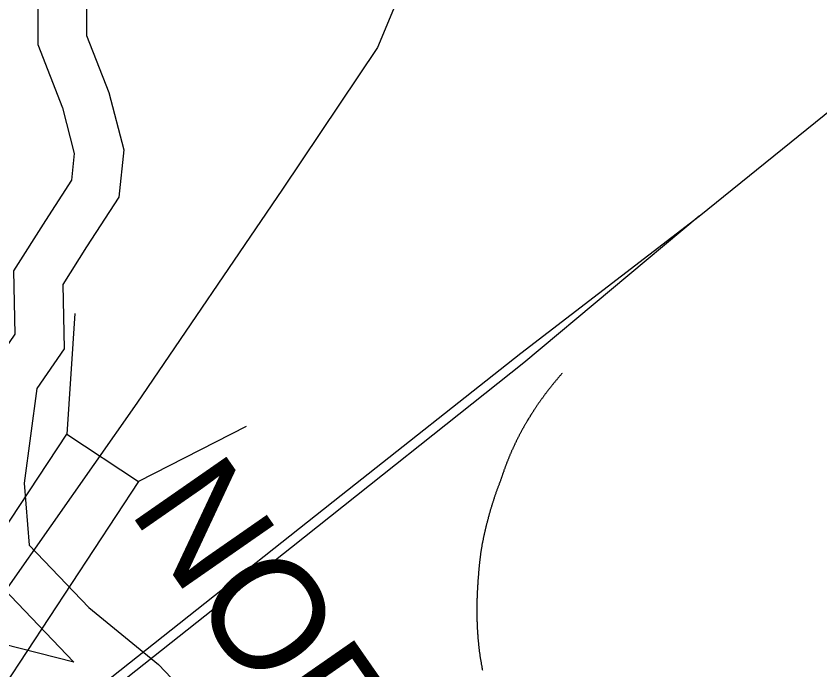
# Model space of a CAD drawing. Extents: x 1364363 to 1407445, y 538563 to 573342.
# Drawn here: x 1383172 to 1384253, y 547131 to 548010 of the extents above; entities that cross this region are included whole.
import ezdxf

# ---------------------------------------------------------------- set-up
doc = ezdxf.new("R2010")
doc.units = 0
for name, color, linetype in [('Exist Hydrographic Buffer Line', 7, 'Continuous'), ('Exist Hydrographic Creek Double Shore', 7, 'Continuous'), ('Exist Railroad Mainline', 7, 'Continuous'), ('Exist Railroad Mainline Label', 7, 'Continuous'), ('Exist Railroad Siding', 7, 'Continuous'), ('Exist Railroad Switch Yard', 7, 'Continuous'), ('Exist Road Secondary Structure Standard Bridge CELL', 7, 'Continuous'), ('Exist Road Secondary Type 51 Attributed', 7, 'Continuous')]:
    doc.layers.add(name, color=color, linetype=linetype)

msp = doc.modelspace()

# ---------------------------------------------------------------- linework, layer by layer
at = {"layer": 'Exist Hydrographic Buffer Line'}
for points in [[(1383249.8, 547141), (1383032.8, 547196.3), (1382665.7, 547215.8), (1382437.7, 547170.9), (1382359.8, 547107.8), (1382222.7, 547035.4), (1382194, 546956.3), (1382153.3, 546925.8), (1382125.5, 546918.9), (1382046.8, 546931), (1381968, 546970.2), (1381904.9, 547042.3), (1381735.4, 547159), (1381611, 547512.4), (1381440.1, 548253.9), (1381372.5, 548344.2), (1381209.2, 548705.8), (1381131.5, 549018.8), (1381118.6, 549039.5), (1381068.2, 549225.3)], [(1383595.9, 548825.9), (1383481, 548785.9), (1383379, 548655.3), (1383334.9, 548531.8), (1383352.1, 548471.7), (1383333.3, 548455.6), (1383255.3, 548329.3), (1383222, 548254.3), (1383218.1, 548191.8), (1383208.1, 548125.3), (1383201.1, 548033.8), (1383201.1, 547972), (1383234.3, 547887.1), (1383250.3, 547825.5), (1383246.5, 547789.4), (1383211.4, 547735.3), (1383168.7, 547667.6), (1383170.5, 547582.5), (1383136.8, 547533.4), (1383117.1, 547383.7), (1383126.2, 547269.9), (1383249.8, 547141)]]:
    msp.add_lwpolyline(points, dxfattribs=at)
at = {"layer": 'Exist Hydrographic Creek Double Shore'}
msp.add_lwpolyline([(1383266.7, 548031.3), (1383266.7, 547984.4), (1383296.8, 547907.4), (1383316.8, 547830.5), (1383310.2, 547766.9), (1383266.7, 547700), (1383234.7, 547649.3), (1383236.6, 547562.8), (1383199.8, 547509.2), (1383183.1, 547382.1), (1383189.8, 547298.4), (1383270, 547214.7), (1383363.7, 547137.8), (1383423.9, 547074.2), (1383487.4, 546997.9), (1383540.9, 546900.9), (1383594.4, 546743.6), (1383611.1, 546606.4), (1383621.2, 546439.1)], dxfattribs=at)
msp.add_lwpolyline([(1383266.7, 548031.3), (1383266.7, 547984.4), (1383296.8, 547907.4), (1383316.8, 547830.5), (1383310.2, 547766.9), (1383266.7, 547700), (1383234.7, 547649.3), (1383236.6, 547562.8), (1383199.8, 547509.2), (1383183.1, 547382.1), (1383189.8, 547298.4), (1383270, 547214.7), (1383363.7, 547137.8), (1383423.9, 547074.2), (1383487.4, 546997.9), (1383540.9, 546900.9), (1383594.4, 546743.6), (1383611.1, 546606.4), (1383621.2, 546439.1)], dxfattribs=at)
at = {"layer": 'Exist Railroad Mainline'}
for points in [[(1384091, 547741.2), (1384448.2, 548030), (1384802.7, 548310.4)], [(1384091, 547741.2), (1383854.8, 547543.9), (1383542.4, 547295.5), (1383123.3, 546963.6), (1382912.9, 546800.2)]]:
    msp.add_lwpolyline(points, dxfattribs=at)
at = {"layer": 'Exist Railroad Siding'}
msp.add_lwpolyline([(1382878.5, 546791.7), (1382992.1, 546876.7), (1383609.1, 547365.8), (1383850.8, 547556.8), (1384091, 547741.2)], dxfattribs=at)
at = {"layer": 'Exist Railroad Switch Yard'}
for points in [[(1383906.4, 547529.5), (1383905.8, 547528.9), (1383905.2, 547528.2), (1383904.7, 547527.6), (1383904.1, 547526.9), (1383903.6, 547526.3), (1383903, 547525.7), (1383902.5, 547525), (1383902, 547524.4), (1383901.3, 547523.8), (1383900.9, 547523.1), (1383900.2, 547522.4), (1383899.8, 547521.8), (1383899.3, 547521.1), (1383898.7, 547520.5), (1383898.2, 547519.9), (1383897.5, 547519.2), (1383897, 547518.5), (1383896.5, 547517.9), (1383895.9, 547517.3), (1383895.4, 547516.5), (1383894.9, 547515.9), (1383894.4, 547515.3), (1383893.7, 547514.6), (1383893.2, 547513.9), (1383892.7, 547513.3), (1383892.1, 547512.6), (1383891.6, 547511.9), (1383891.1, 547511.3), (1383890.7, 547510.6), (1383890.2, 547510), (1383889.5, 547509.3), (1383889, 547508.6), (1383888.5, 547507.9), (1383888, 547507.3), (1383887.5, 547506.6), (1383887, 547505.9), (1383886.4, 547505.3), (1383885.8, 547504.6), (1383885.3, 547503.9), (1383884.9, 547503.3), (1383884.4, 547502.5), (1383883.9, 547501.9), (1383883.4, 547501.2), (1383882.9, 547500.5), (1383882.4, 547499.9), (1383881.8, 547499.2), (1383881.3, 547498.5), (1383880.8, 547497.8), (1383880.4, 547497.1), (1383879.9, 547496.4), (1383879.4, 547495.7), (1383878.9, 547495.1), (1383878.4, 547494.4), (1383877.9, 547493.7), (1383877.3, 547493), (1383876.8, 547492.3), (1383876.4, 547491.6), (1383875.9, 547490.9), (1383875.4, 547490.2), (1383874.9, 547489.5), (1383874.5, 547488.8), (1383874, 547488.1), (1383873.5, 547487.4), (1383873, 547486.7), (1383872.5, 547486), (1383872, 547485.3), (1383871.6, 547484.6), (1383871.1, 547483.9), (1383870.7, 547483.2), (1383870.2, 547482.5), (1383869.8, 547481.7), (1383869.2, 547481.1), (1383868.7, 547480.4), (1383868.2, 547479.6), (1383867.9, 547478.9), (1383867.4, 547478.2), (1383866.9, 547477.5), (1383866.5, 547476.8), (1383866, 547476), (1383865.5, 547475.4), (1383865.1, 547474.6), (1383864.6, 547473.9), (1383864.2, 547473.2), (1383863.7, 547472.5), (1383863.3, 547471.7), (1383862.9, 547471.1), (1383862.4, 547470.3), (1383862, 547469.6), (1383861.5, 547468.9), (1383861.1, 547468.2), (1383860.6, 547467.4), (1383860.2, 547466.7), (1383859.7, 547466), (1383859.4, 547465.2), (1383858.9, 547464.5), (1383858.5, 547463.8), (1383858, 547463.1), (1383857.7, 547462.3), (1383857.1, 547461.6)], [(1383857.1, 547461.6), (1383856.7, 547460.9), (1383856.4, 547460.2), (1383856, 547459.5), (1383855.5, 547458.8), (1383855.1, 547458), (1383854.8, 547457.3), (1383854.4, 547456.6), (1383854, 547455.9), (1383853.4, 547455.2), (1383853.1, 547454.5), (1383852.7, 547453.7), (1383852.4, 547453.1), (1383852, 547452.3), (1383851.6, 547451.6), (1383851.3, 547450.9), (1383850.9, 547450.2), (1383850.4, 547449.4), (1383850, 547448.7), (1383849.7, 547448), (1383849.2, 547447.2), (1383848.8, 547446.6), (1383848.5, 547445.8), (1383848.1, 547445.1), (1383847.7, 547444.4), (1383847.4, 547443.6), (1383847, 547442.9), (1383846.6, 547442.2), (1383846.4, 547441.4), (1383846, 547440.7), (1383845.7, 547440), (1383845.2, 547439.2), (1383844.8, 547438.5), (1383844.5, 547437.7), (1383844.1, 547437.1), (1383843.7, 547436.3), (1383843.5, 547435.5), (1383843.1, 547434.8), (1383842.8, 547434.1), (1383842.4, 547433.4), (1383842, 547432.6), (1383841.8, 547431.9), (1383841.4, 547431.1), (1383841, 547430.4), (1383840.6, 547429.6), (1383840.3, 547428.9), (1383840, 547428.1), (1383839.6, 547427.4), (1383839.4, 547426.6), (1383839, 547426), (1383838.6, 547425.2), (1383838.4, 547424.4), (1383838, 547423.7), (1383837.7, 547422.9), (1383837.4, 547422.2), (1383837, 547421.4), (1383836.7, 547420.7), (1383836.3, 547420), (1383836, 547419.1), (1383835.7, 547418.4), (1383835.4, 547417.6), (1383835.1, 547416.9), (1383834.8, 547416.1), (1383834.5, 547415.4), (1383834.2, 547414.6), (1383833.9, 547413.9), (1383833.7, 547413.1), (1383833.3, 547412.3), (1383833, 547411.6), (1383832.6, 547410.8), (1383832.3, 547410.1), (1383832.1, 547409.3), (1383831.7, 547408.6), (1383831.5, 547407.8), (1383831.2, 547407), (1383830.9, 547406.3), (1383830.6, 547405.5), (1383830.4, 547404.7), (1383830, 547403.9), (1383829.8, 547403.2), (1383829.5, 547402.4), (1383829.3, 547401.6), (1383828.8, 547400.9), (1383828.6, 547400.1), (1383828.3, 547399.3), (1383828.1, 547398.6), (1383827.9, 547397.8), (1383827.5, 547397), (1383827.2, 547396.2), (1383827, 547395.5), (1383826.8, 547394.7), (1383826.5, 547393.9), (1383826.3, 547393.1), (1383826, 547392.4), (1383825.8, 547391.6), (1383825.4, 547390.8), (1383825.2, 547390.1), (1383824.8, 547389.3), (1383824.6, 547388.5), (1383824.3, 547387.7)], [(1383824.3, 547387.7), (1383824, 547386.8), (1383823.7, 547385.9), (1383823.4, 547384.9), (1383823, 547384), (1383822.6, 547383.1), (1383822.3, 547382.1), (1383821.9, 547381.3), (1383821.7, 547380.3), (1383821.3, 547379.4), (1383820.8, 547378.4), (1383820.5, 547377.5), (1383820.1, 547376.5), (1383819.9, 547375.6), (1383819.5, 547374.7), (1383819.1, 547373.8), (1383818.9, 547372.8), (1383818.5, 547371.9), (1383818.1, 547371), (1383817.9, 547370), (1383817.5, 547369.1), (1383817.2, 547368.1), (1383816.8, 547367.2), (1383816.5, 547366.2), (1383816.2, 547365.3), (1383815.9, 547364.4), (1383815.6, 547363.4), (1383815.2, 547362.5), (1383815, 547361.6), (1383814.6, 547360.5), (1383814.4, 547359.6), (1383814, 547358.7), (1383813.8, 547357.7), (1383813.4, 547356.8), (1383813.2, 547355.9), (1383812.8, 547354.9), (1383812.5, 547353.9), (1383812.2, 547353), (1383811.8, 547352.1), (1383811.6, 547351.1), (1383811.4, 547350.1), (1383811, 547349.2), (1383810.8, 547348.2), (1383810.5, 547347.3), (1383810.3, 547346.3), (1383809.9, 547345.4), (1383809.7, 547344.4), (1383809.4, 547343.5), (1383809.2, 547342.5), (1383808.9, 547341.6), (1383808.5, 547340.6), (1383808.2, 547339.6), (1383808, 547338.7), (1383807.7, 547337.7), (1383807.5, 547336.8), (1383807.2, 547335.8), (1383807, 547334.9), (1383806.8, 547333.9), (1383806.5, 547332.9), (1383806.3, 547331.9), (1383806, 547331), (1383805.8, 547330), (1383805.5, 547329.1), (1383805.3, 547328.1), (1383805, 547327.1), (1383804.7, 547326.2), (1383804.5, 547325.2), (1383804.2, 547324.3), (1383804, 547323.3), (1383803.7, 547322.3), (1383803.5, 547321.4), (1383803.4, 547320.4), (1383803.1, 547319.4), (1383802.9, 547318.5), (1383802.6, 547317.5), (1383802.4, 547316.5), (1383802.3, 547315.5), (1383802, 547314.6), (1383801.8, 547313.6), (1383801.5, 547312.6), (1383801.4, 547311.6), (1383801.2, 547310.7), (1383800.9, 547309.7), (1383800.8, 547308.8), (1383800.5, 547307.7), (1383800.3, 547306.8), (1383800.1, 547305.8), (1383799.8, 547304.8), (1383799.7, 547303.9), (1383799.5, 547302.9), (1383799.4, 547302), (1383799.1, 547300.9), (1383799, 547300), (1383798.7, 547299), (1383798.6, 547298), (1383798.4, 547297), (1383798.3, 547296.1), (1383798, 547295.1), (1383797.9, 547294.1), (1383797.8, 547293.1)], [(1383797.8, 547293.1), (1383797.5, 547292.2), (1383797.4, 547291.2), (1383797.3, 547290.3), (1383797.2, 547289.4), (1383797, 547288.4), (1383796.9, 547287.5), (1383796.8, 547286.6), (1383796.7, 547285.6), (1383796.5, 547284.7), (1383796.3, 547283.8), (1383796.2, 547282.8), (1383796.2, 547281.9), (1383796.1, 547280.9), (1383796, 547280), (1383795.8, 547279), (1383795.7, 547278.1), (1383795.6, 547277.2), (1383795.5, 547276.3), (1383795.4, 547275.3), (1383795.2, 547274.4), (1383795.2, 547273.5), (1383795.1, 547272.5), (1383795, 547271.6), (1383794.9, 547270.6), (1383794.9, 547269.7), (1383794.7, 547268.7), (1383794.6, 547267.8), (1383794.5, 547266.9), (1383794.5, 547265.9), (1383794.4, 547265), (1383794.3, 547264.1), (1383794.1, 547263.1), (1383794.1, 547262.2), (1383794, 547261.2), (1383793.9, 547260.3), (1383793.9, 547259.4), (1383793.8, 547258.4), (1383793.8, 547257.5), (1383793.6, 547256.6), (1383793.5, 547255.6), (1383793.5, 547254.7), (1383793.4, 547253.8), (1383793.4, 547252.8), (1383793.3, 547251.9), (1383793.3, 547250.9), (1383793.2, 547250), (1383793.2, 547249), (1383793, 547248.1), (1383793, 547247.1), (1383792.9, 547246.2), (1383792.9, 547245.3), (1383792.8, 547244.3), (1383792.8, 547243.4), (1383792.8, 547242.4), (1383792.7, 547241.5), (1383792.7, 547240.5), (1383792.5, 547239.6), (1383792.5, 547238.7), (1383792.5, 547237.8), (1383792.3, 547236.8), (1383792.3, 547235.8), (1383792.3, 547234.9), (1383792.2, 547233.9), (1383792.2, 547233), (1383792.2, 547232.1), (1383792.2, 547231.1), (1383792.1, 547230.2), (1383792.1, 547229.3), (1383792.1, 547228.3), (1383792.1, 547227.4), (1383792, 547226.4), (1383792, 547225.5), (1383792, 547224.5), (1383792, 547223.6), (1383792, 547222.6), (1383792, 547221.7), (1383791.8, 547220.8), (1383791.8, 547219.8), (1383791.8, 547218.9), (1383791.8, 547217.9), (1383791.8, 547217), (1383791.8, 547216.1), (1383791.8, 547215.1), (1383791.8, 547214.1), (1383791.8, 547213.2), (1383791.8, 547212.2), (1383791.8, 547211.3), (1383791.8, 547210.4), (1383791.8, 547209.4), (1383791.8, 547208.5), (1383791.8, 547207.6), (1383791.8, 547206.6), (1383791.8, 547205.7), (1383791.8, 547204.8), (1383791.8, 547203.7), (1383791.8, 547202.8), (1383792, 547201.9), (1383792, 547200.9), (1383792, 547200)], [(1383792, 547200), (1383792, 547199.2), (1383792, 547198.4), (1383792, 547197.6), (1383792, 547196.8), (1383792, 547195.9), (1383792.1, 547195.1), (1383792.1, 547194.3), (1383792.1, 547193.5), (1383792.1, 547192.7), (1383792.1, 547191.9), (1383792.1, 547191.1), (1383792.2, 547190.3), (1383792.2, 547189.4), (1383792.2, 547188.6), (1383792.2, 547187.8), (1383792.3, 547187), (1383792.3, 547186.2), (1383792.3, 547185.4), (1383792.5, 547184.6), (1383792.5, 547183.7), (1383792.5, 547182.9), (1383792.7, 547182.1), (1383792.7, 547181.3), (1383792.7, 547180.5), (1383792.8, 547179.7), (1383792.8, 547178.9), (1383792.9, 547178.1), (1383792.9, 547177.2), (1383793, 547176.5), (1383793, 547175.6), (1383793.2, 547174.8), (1383793.2, 547174), (1383793.3, 547173.2), (1383793.3, 547172.4), (1383793.4, 547171.5), (1383793.4, 547170.8), (1383793.5, 547170), (1383793.6, 547169.1), (1383793.6, 547168.3), (1383793.8, 547167.5), (1383793.9, 547166.7), (1383793.9, 547165.9), (1383794, 547165.1), (1383794.1, 547164.3), (1383794.1, 547163.4), (1383794.3, 547162.6), (1383794.4, 547161.8), (1383794.4, 547161), (1383794.5, 547160.2), (1383794.6, 547159.4), (1383794.7, 547158.6), (1383794.9, 547157.8), (1383794.9, 547156.9), (1383795, 547156.2), (1383795.1, 547155.4), (1383795.2, 547154.6), (1383795.4, 547153.8), (1383795.5, 547152.9), (1383795.6, 547152.1), (1383795.7, 547151.3), (1383795.8, 547150.5), (1383795.8, 547149.7), (1383796, 547148.9), (1383796.1, 547148.1), (1383796.2, 547147.3), (1383796.3, 547146.5), (1383796.5, 547145.7), (1383796.7, 547144.9), (1383796.9, 547144.1), (1383797, 547143.2), (1383797.2, 547142.4), (1383797.3, 547141.7), (1383797.4, 547140.9), (1383797.5, 547140.1), (1383797.7, 547139.2), (1383797.8, 547138.4), (1383797.9, 547137.6), (1383798.1, 547136.9), (1383798.3, 547136.1), (1383798.4, 547135.2), (1383798.5, 547134.4), (1383798.7, 547133.6), (1383798.9, 547132.9), (1383799, 547132.1), (1383799.1, 547131.2), (1383799.4, 547130.4)]]:
    msp.add_lwpolyline(points, dxfattribs=at)
at = {"layer": 'Exist Road Secondary Structure Standard Bridge CELL'}
for p, q in [((1383251.2, 547610), (1383240.2, 547447.8)), ((1383481.5, 547458.1), (1383336.9, 547384.1))]:
    msp.add_line(p, q, dxfattribs=at)
msp.add_lwpolyline([(1383336.9, 547384.1), (1383095.7, 547018.3), (1382999, 547082.1), (1383240.2, 547447.8)], close=True, dxfattribs=at)
at = {"layer": 'Exist Road Secondary Type 51 Attributed'}
msp.add_lwpolyline([(1383805.3, 548601.2), (1383784.9, 548393.5), (1383758.1, 548256), (1383744.9, 548206.2), (1383706.4, 548084.9), (1383658.1, 547968.1), (1383530.4, 547777.4), (1383334.3, 547489.6), (1383160.9, 547241.9)], dxfattribs=at)

# ---------------------------------------------------------------- texts
at = {"layer": 'Exist Railroad Mainline Label'}
msp.add_text('NORFOLK SOUTHERN', height=150, rotation=304.8185, dxfattribs=at).set_placement((1383322.4, 547345.3))

doc.saveas('drawing.dxf')
